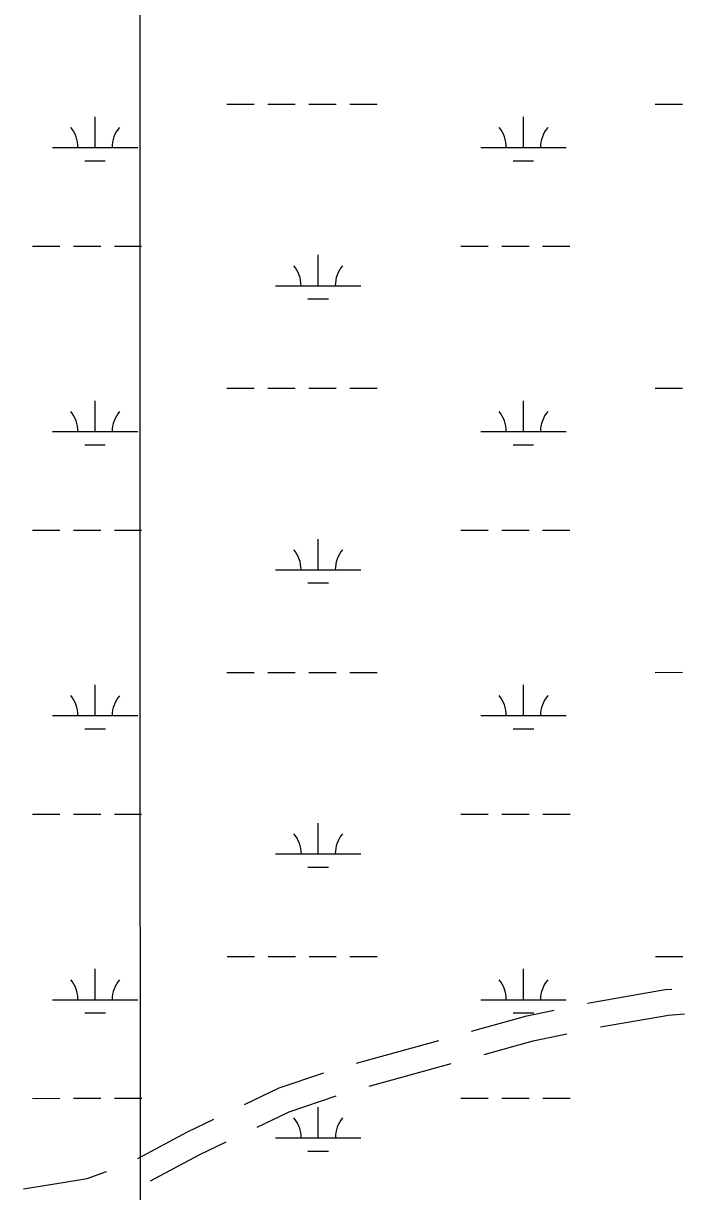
# Model space of a CAD drawing. Extents: x 3263578 to 3301413, y 764927 to 798602.
# Drawn here: x 3291175 to 3291950, y 791218 to 792587 of the extents above; entities that cross this region are included whole.
import ezdxf

# ---------------------------------------------------------------- set-up
doc = ezdxf.new("R2010")
doc.units = 0
for name, color, linetype in [('V-GRID-MAJR', 7, 'Continuous'), ('V-ROAD-CNTR', 7, 'Continuous'), ('V-WETL-SWMP', 7, 'Continuous')]:
    doc.layers.add(name, color=color, linetype=linetype)

msp = doc.modelspace()

# ---------------------------------------------------------------- linework, layer by layer
at = {"layer": 'V-GRID-MAJR'}
msp.add_spline([(3291317.4, 775831.2), (3291315.6, 781890.6), (3291313.9, 787952.6), (3291312.1, 794014.7), (3291312.1, 794017.2)], degree=3, dxfattribs=at)
at = {"layer": 'V-ROAD-CNTR'}
for points in [[(3291836.7, 791439.1), (3291927.5, 791455), (3291935.3, 791455.7)], [(3291700.7, 791406.3), (3291765.6, 791424.2), (3291797.6, 791430.9)], [(3291851.7, 791411.3), (3291931.4, 791425.2), (3291950.4, 791426.8)], [(3291565.8, 791368.8), (3291599.7, 791378.4), (3291662.2, 791395.6)], [(3291715.5, 791379.2), (3291772.7, 791395), (3291812.5, 791403.4)], [(3291580.6, 791341.8), (3291607.8, 791349.5), (3291676.9, 791368.6)], [(3291434.8, 791320.5), (3291475.4, 791339.9), (3291527.5, 791357.5)], [(3291449.3, 791294.1), (3291486.8, 791312.1), (3291542.1, 791330.8)], [(3291309.8, 791257.4), (3291367.8, 791288.4), (3291398.7, 791303.2)], [(3291324.3, 791231.1), (3291381.4, 791261.6), (3291413.2, 791276.9)], [(3291175.5, 791221.6), (3291219.2, 791228.6), (3291250.1, 791233.7), (3291273, 791241.9)]]:
    msp.add_lwpolyline(points, dxfattribs=at)
at = {"layer": 'V-WETL-SWMP'}
for p, q in [((3291414.1, 792492), (3291446.1, 792492)), ((3291462.1, 792492), (3291494.1, 792492)), ((3291510.1, 792492), (3291542.1, 792492)), ((3291558.1, 792492), (3291590.1, 792492)), ((3291916, 792492), (3291948, 792492)), ((3291259.5, 792441.2), (3291259.5, 792477.2)), ((3291761.4, 792441.2), (3291761.4, 792477.2)), ((3291209.5, 792441.2), (3291309.5, 792441.2)), ((3291711.4, 792441.2), (3291811.4, 792441.2)), ((3291247.5, 792425.8), (3291271.5, 792425.8)), ((3291749.4, 792425.8), (3291773.4, 792425.8)), ((3291186.1, 792325.8), (3291218.1, 792325.8)), ((3291234.1, 792325.8), (3291266.1, 792325.8)), ((3291282.1, 792325.8), (3291314.1, 792325.8)), ((3291688, 792325.8), (3291720, 792325.8)), ((3291736, 792325.8), (3291768, 792325.8)), ((3291784, 792325.8), (3291816, 792325.8)), ((3291521, 792279.4), (3291520.9, 792315.4)), ((3291471, 792279.4), (3291570.9, 792279.4)), ((3291509, 792263.9), (3291533, 792263.9)), ((3291414.1, 792159.3), (3291446.1, 792159.3)), ((3291462.1, 792159.3), (3291494.1, 792159.3)), ((3291510.1, 792159.3), (3291542.1, 792159.3)), ((3291558.1, 792159.3), (3291590.1, 792159.3)), ((3291916, 792159.3), (3291948, 792159.3)), ((3291259.5, 792108.5), (3291259.5, 792144.5)), ((3291761.4, 792108.6), (3291761.4, 792144.6)), ((3291209.5, 792108.5), (3291309.5, 792108.5)), ((3291711.4, 792108.6), (3291811.4, 792108.6)), ((3291247.5, 792093.1), (3291271.5, 792093.1)), ((3291749.4, 792093.1), (3291773.4, 792093.1)), ((3291186.1, 791993.1), (3291218.1, 791993.1)), ((3291234.1, 791993.1), (3291266.1, 791993.1)), ((3291282.1, 791993.1), (3291314.1, 791993.1)), ((3291521, 791946.7), (3291521, 791982.7)), ((3291688, 791993.1), (3291720, 791993.1)), ((3291736, 791993.1), (3291768, 791993.1)), ((3291784, 791993.1), (3291816, 791993.1)), ((3291471, 791946.7), (3291571, 791946.7)), ((3291509, 791931.3), (3291533, 791931.3)), ((3291414.1, 791826.6), (3291446.1, 791826.6)), ((3291462.1, 791826.6), (3291494.1, 791826.6)), ((3291510.1, 791826.6), (3291542.1, 791826.6)), ((3291558.1, 791826.6), (3291590.1, 791826.6)), ((3291916, 791826.6), (3291948, 791826.7)), ((3291259.6, 791775.9), (3291259.5, 791811.9)), ((3291761.5, 791775.9), (3291761.5, 791811.9)), ((3291209.6, 791775.9), (3291309.6, 791775.9)), ((3291711.5, 791775.9), (3291811.5, 791775.9)), ((3291247.6, 791760.4), (3291271.6, 791760.4)), ((3291749.5, 791760.5), (3291773.5, 791760.5)), ((3291186.2, 791660.4), (3291218.2, 791660.4)), ((3291234.2, 791660.4), (3291266.2, 791660.4)), ((3291282.2, 791660.4), (3291314.1, 791660.4)), ((3291688.1, 791660.5), (3291720.1, 791660.5)), ((3291736.1, 791660.5), (3291768.1, 791660.5)), ((3291784.1, 791660.5), (3291816.1, 791660.5)), ((3291521, 791614), (3291521, 791650)), ((3291471, 791614), (3291571, 791614)), ((3291509, 791598.6), (3291533, 791598.6)), ((3291414.2, 791493.9), (3291446.2, 791493.9)), ((3291462.2, 791493.9), (3291494.2, 791493.9)), ((3291510.2, 791493.9), (3291542.2, 791493.9)), ((3291558.2, 791493.9), (3291590.2, 791494)), ((3291916.1, 791494), (3291948.1, 791494)), ((3291259.6, 791443.2), (3291259.6, 791479.2)), ((3291761.5, 791443.2), (3291761.5, 791479.2)), ((3291209.6, 791443.2), (3291309.6, 791443.2)), ((3291711.5, 791443.2), (3291811.5, 791443.2)), ((3291247.6, 791427.8), (3291271.6, 791427.8)), ((3291749.5, 791427.8), (3291773.5, 791427.8)), ((3291186.2, 791327.7), (3291218.2, 791327.8)), ((3291234.2, 791327.8), (3291266.2, 791327.8)), ((3291282.2, 791327.8), (3291314.2, 791327.8)), ((3291688.1, 791327.8), (3291720.1, 791327.8)), ((3291736.1, 791327.8), (3291768.1, 791327.8)), ((3291784.1, 791327.8), (3291816.1, 791327.8)), ((3291521, 791281.3), (3291521, 791317.3)), ((3291471, 791281.3), (3291571, 791281.3)), ((3291509, 791265.9), (3291533, 791265.9))]:
    msp.add_line(p, q, dxfattribs=at)
for centre, start, end in [((3291204.3, 792441.7), 359.2323, 40.776), ((3291314.7, 792441.7), 139.2323, 180.776), ((3291706.2, 792441.7), 359.2323, 40.776), ((3291816.7, 792441.7), 139.2323, 180.776), ((3291465.7, 792279.8), 359.2323, 40.776), ((3291576.2, 792279.8), 139.2323, 180.776), ((3291204.3, 792109), 359.2323, 40.776), ((3291314.8, 792109), 139.2323, 180.776), ((3291706.2, 792109), 359.2323, 40.776), ((3291816.7, 792109.1), 139.2323, 180.776), ((3291465.7, 791947.2), 359.2323, 40.776), ((3291576.2, 791947.2), 139.2323, 180.776), ((3291204.3, 791776.3), 359.2323, 40.776), ((3291314.8, 791776.3), 139.2323, 180.776), ((3291706.2, 791776.4), 359.2323, 40.776), ((3291816.7, 791776.4), 139.2323, 180.776), ((3291465.8, 791614.5), 359.2323, 40.776), ((3291576.2, 791614.5), 139.2323, 180.776), ((3291204.3, 791443.7), 359.2323, 40.776), ((3291314.8, 791443.7), 139.2323, 180.776), ((3291706.2, 791443.7), 359.2323, 40.776), ((3291816.7, 791443.7), 139.2323, 180.776), ((3291465.8, 791281.8), 359.2323, 40.776), ((3291576.3, 791281.8), 139.2323, 180.776)]:
    msp.add_arc(centre, 35.2, start, end, dxfattribs=at)

doc.saveas('drawing.dxf')
